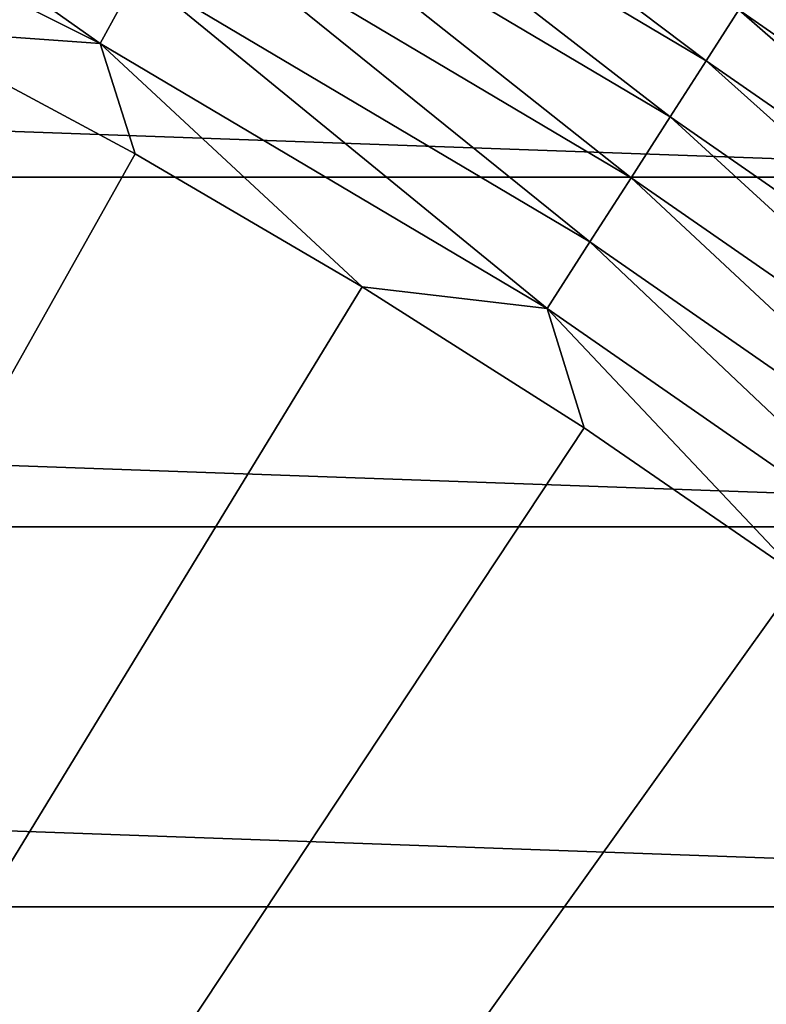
# Model space of a CAD drawing. Header units: metres. Extents: x -22 to 72, y -237 to 23.
# Tile 278 of 363: x 9.81 to 11.96, y 15.63 to 18.47. Entities that reach past the tile are written whole.
import ezdxf

# ---------------------------------------------------------------- set-up
doc = ezdxf.new("R2010")
doc.units = ezdxf.units.M
doc.layers.add('solid_509588_MEDIA_SW0001', color=7, linetype='CONTINUOUS')

msp = doc.modelspace()

# ---------------------------------------------------------------- linework, layer by layer
at = {"layer": 'solid_509588_MEDIA_SW0001'}
for points in [[(10.535347, 19.294046, 131.993607), (10.452014, 19.141434, 132.148819), (11.790917, 18.347027, 132.148819)], [(11.884926, 18.493305, 131.993607), (10.535347, 19.294046, 131.993607), (11.790917, 18.347027, 132.148819)], [(8.802268, 19.274279, 132.463425), (8.707582, 19.066944, 132.5121), (10.045616, 18.397171, 132.5121)], [(10.154852, 18.597223, 132.463425), (8.802268, 19.274279, 132.463425), (10.045616, 18.397171, 132.5121)], [(10.452014, 19.141434, 132.148819), (10.359769, 18.9725, 132.280243), (11.686856, 18.185102, 132.280243)], [(11.790917, 18.347027, 132.148819), (10.452014, 19.141434, 132.148819), (11.686856, 18.185102, 132.280243)], [(10.045616, 18.397171, 132.5121), (8.707582, 19.066944, 132.5121), (9.47928, 18.437321, 132.530869)], [(10.359769, 18.9725, 132.280243), (10.260159, 18.790077, 132.385696), (11.574485, 18.01025, 132.385696)], [(11.686856, 18.185102, 132.280243), (10.359769, 18.9725, 132.280243), (11.574485, 18.01025, 132.385696)], [(-13.483805, 18.012094), (-12.164405, 18.928194), (13.483805, 18.012094)], [(-12.164405, 18.928194), (12.164405, 18.928194), (13.483805, 18.012094)], [(10.260159, 18.790077, 132.385696), (10.154852, 18.597223, 132.463425), (11.455689, 17.825401, 132.463425)], [(11.574485, 18.01025, 132.385696), (10.260159, 18.790077, 132.385696), (11.455689, 17.825401, 132.463425)], [(11.967303, 18.621487, 131.817245), (11.884926, 18.493305, 131.993607), (13.173942, 17.598326, 131.993607)], [(10.154852, 18.597223, 132.463425), (10.045616, 18.397171, 132.5121), (11.332459, 17.633652, 132.5121)], [(11.455689, 17.825401, 132.463425), (10.154852, 18.597223, 132.463425), (11.332459, 17.633652, 132.5121)], [(11.884926, 18.493305, 131.993607), (11.790917, 18.347027, 132.148819), (13.069737, 17.459126, 132.148819)], [(13.173942, 17.598326, 131.993607), (11.884926, 18.493305, 131.993607), (13.069737, 17.459126, 132.148819)], [(10.146324, 18.078817, 132.530869), (9.47928, 18.437321, 132.530869), (0, 0, 132.892746)], [(10.045616, 18.397171, 132.5121), (9.47928, 18.437321, 132.530869), (10.146324, 18.078817, 132.530869)], [(10.045616, 18.397171, 132.5121), (10.146324, 18.078817, 132.530869), (10.79983, 17.696192, 132.530869)], [(11.332459, 17.633652, 132.5121), (10.045616, 18.397171, 132.5121), (10.79983, 17.696192, 132.530869)], [(11.790917, 18.347027, 132.148819), (11.686856, 18.185102, 132.280243), (12.95439, 17.305038, 132.280243)], [(13.069737, 17.459126, 132.148819), (11.790917, 18.347027, 132.148819), (12.95439, 17.305038, 132.280243)], [(11.686856, 18.185102, 132.280243), (11.574485, 18.01025, 132.385696), (12.829831, 17.138649, 132.385696)], [(12.95439, 17.305038, 132.280243), (11.686856, 18.185102, 132.280243), (12.829831, 17.138649, 132.385696)], [(10.79983, 17.696192, 132.530869), (10.146324, 18.078817, 132.530869), (0, 0, 132.892746)], [(-14.734352, 17.004372), (-13.483805, 18.012094), (14.734352, 17.004372)], [(-13.483805, 18.012094), (13.483805, 18.012094), (14.734352, 17.004372)], [(11.574485, 18.01025, 132.385696), (11.455689, 17.825401, 132.463425), (12.698151, 16.962744, 132.463425)], [(12.829831, 17.138649, 132.385696), (11.574485, 18.01025, 132.385696), (12.698151, 16.962744, 132.463425)], [(11.455689, 17.825401, 132.463425), (11.332459, 17.633652, 132.5121), (12.561557, 16.780275, 132.5121)], [(12.698151, 16.962744, 132.463425), (11.455689, 17.825401, 132.463425), (12.561557, 16.780275, 132.5121)], [(11.438926, 17.289955, 132.530869), (10.79983, 17.696192, 132.530869), (0, 0, 132.892746)], [(11.332459, 17.633652, 132.5121), (10.79983, 17.696192, 132.530869), (11.438926, 17.289955, 132.530869)], [(11.332459, 17.633652, 132.5121), (11.438926, 17.289955, 132.530869), (12.062758, 16.860647, 132.530869)], [(12.561557, 16.780275, 132.5121), (11.332459, 17.633652, 132.5121), (12.062758, 16.860647, 132.530869)], [(12.062758, 16.860647, 132.530869), (11.438926, 17.289955, 132.530869), (0, 0, 132.892746)], [(-15.90965, 15.910117), (-14.734352, 17.004372), (15.90965, 15.910117)], [(-14.734352, 17.004372), (14.734352, 17.004372), (15.90965, 15.910117)], [(12.670495, 16.408842, 132.530869), (12.062758, 16.860647, 132.530869), (0, 0, 132.892746)], [(13.261327, 15.935143, 132.530869), (12.670495, 16.408842, 132.530869), (0, 0, 132.892746)], [(-17.00452, 14.734195), (-15.90965, 15.910117), (17.00452, 14.734195)], [(-15.90965, 15.910117), (15.90965, 15.910117), (17.00452, 14.734195)], [(13.834463, 15.440181, 132.530869), (13.261327, 15.935143, 132.530869), (0, 0, 132.892746)]]:
    msp.add_3dface(points, dxfattribs=at)

doc.saveas('drawing.dxf')
